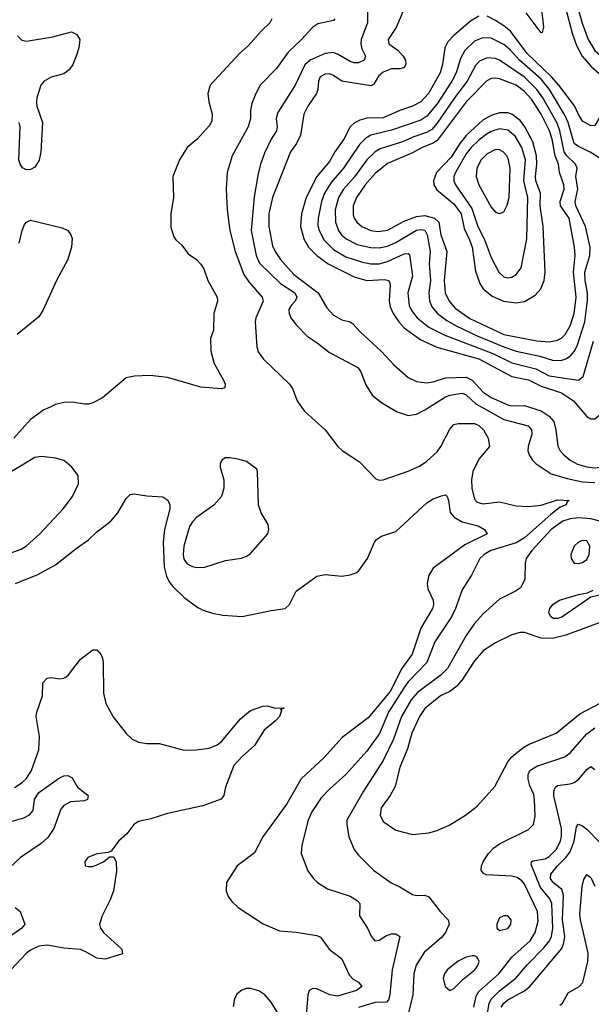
# Model space of a CAD drawing. Header units: inches. Extents: x 1550315 to 1685896, y 510706 to 640504.
# Tile 420 of 452: x 1673078 to 1675832, y 587124 to 591866. Entities that reach past the tile are written whole.
import ezdxf

# ---------------------------------------------------------------- set-up
doc = ezdxf.new("R2010")
doc.units = ezdxf.units.IN
doc.header["$MEASUREMENT"] = 0
doc.layers.add('B6578', color=7, linetype='Continuous')
doc.layers.add('B6579', color=7, linetype='Continuous')

msp = doc.modelspace()

# ---------------------------------------------------------------- linework, layer by layer
at = {"layer": 'B6578', "color": 5}
for points, elevation in [([(1673223.9, 590000), (1673193.7, 589986.4), (1673130, 589941), (1673050.2, 589850)], 520), ([(1674436, 590000), (1674450, 589980.5), (1674550, 589890.7), (1674610.4, 589810), (1674631.4, 589791.4), (1674715.9, 589735.9), (1674794, 589654), (1674810, 589648), (1674830, 589650.4), (1674950, 589691.3), (1675004.4, 589715.6), (1675040.3, 589739.7), (1675090, 589785.3), (1675107.4, 589810), (1675150, 589894.4), (1675170, 589915.6), (1675190, 589920.8), (1675270, 589921.2), (1675290, 589912), (1675312.3, 589890), (1675334.7, 589850), (1675342.3, 589810), (1675290.1, 589749.9), (1675261.2, 589690), (1675255.2, 589650), (1675257.3, 589610), (1675270, 589556.4), (1675281.8, 589541.8), (1675310, 589533.4), (1675390, 589543.5), (1675470, 589525), (1675530, 589521.7), (1675590, 589528.2), (1675670, 589553.9), (1675726, 589550), (1675716.7, 589543.3), (1675710.4, 589530), (1675682.5, 589517.5), (1675637.2, 589482.8), (1675510, 589369.6), (1675470, 589346.9), (1675348.1, 589310), (1675315.2, 589290), (1675295.2, 589270), (1675254.9, 589190), (1675210, 589120.5), (1675177.9, 589030), (1675159, 588990), (1675078.5, 588870), (1675040.4, 588770), (1674950, 588676.7), (1674930, 588649.4), (1674854.3, 588530), (1674812.1, 588427.9), (1674750, 588343.7), (1674650, 588229.8), (1674570, 588159.8), (1674530, 588117.6), (1674485.2, 588050), (1674468.3, 588010), (1674436.9, 587890), (1674433.8, 587850), (1674466.8, 587766.8), (1674491.3, 587731.3), (1674513, 587710), (1674560.6, 587680.6), (1674670, 587645.2), (1674704.5, 587624.5), (1674716.5, 587610), (1674714.7, 587550), (1674754.3, 587490), (1674771.5, 587451.5), (1674788.9, 587428.9), (1674810, 587432.2), (1674845, 587455), (1674870, 587463.8), (1674890, 587463.9), (1674910.2, 587450.2), (1674872.1, 587290), (1674861.5, 587170), (1674855.3, 587144.7), (1674845.6, 587134.4), (1674790, 587132.4), (1674710, 587108.4)], 540), ([(1674858.1, 590000), (1674896.5, 589976.5), (1674950, 589960.2), (1674990, 589966.7), (1675030, 589986.4), (1675051.4, 590000)], 560), ([(1675304.1, 590000), (1675410, 589940.1), (1675528.8, 589910), (1675544.3, 589890), (1675546.2, 589870), (1675528.1, 589810), (1675526.8, 589790), (1675532.9, 589770), (1675546.6, 589746.6), (1675566.1, 589726.1), (1675638.6, 589678.6), (1675715.5, 589655.5), (1675790, 589640.8), (1675850, 589636.2)], 560), ([(1675534.5, 590000), (1675590, 589981.4), (1675630, 589956), (1675651.3, 589930), (1675661.5, 589890), (1675671.4, 589811.4), (1675682.7, 589790), (1675700.5, 589770), (1675730, 589744.4), (1675765.2, 589725.2), (1675810, 589711.7), (1675850, 589707.9), (1675890, 589711.7), (1675930, 589726.8), (1675970, 589756.1), (1675995.4, 589790), (1676011.9, 589851.9), (1676016.5, 590000)], 580), ([(1675771.5, 590000), (1675810, 589954), (1675830, 589942.9), (1675850, 589943.2), (1675875.3, 589964.7), (1675888.3, 590000)], 620), ([(1673040.5, 589299.5), (1673084.1, 589315.9), (1673110, 589331.2), (1673174.2, 589390), (1673287.8, 589510), (1673331.6, 589570), (1673360.7, 589630), (1673359.5, 589670), (1673329.4, 589710), (1673306.6, 589730), (1673290, 589742.9), (1673250, 589753.6), (1673182.7, 589762.7), (1673150, 589758), (1672970, 589649.4)], 540), ([(1673056.9, 589150), (1673165.8, 589194.2), (1673250, 589240.2), (1673350, 589319.7), (1673410, 589360.7), (1673450, 589398.5), (1673516.9, 589450), (1673549.9, 589490.1), (1673590, 589559.5), (1673610, 589579), (1673630, 589582.4), (1673690, 589572.9), (1673767.9, 589567.9), (1673791.9, 589551.9), (1673801.5, 589530), (1673802, 589510), (1673775.9, 589410), (1673769.5, 589350), (1673774.3, 589230), (1673785.4, 589185.4), (1673798.8, 589158.8), (1673815.7, 589135.7), (1673870, 589083.6), (1673935.4, 589035.4), (1673962, 589022), (1674006.8, 589006.8), (1674057.2, 588997.2), (1674150, 588992), (1674290, 589021), (1674357, 589030), (1674377.2, 589050), (1674410, 589114), (1674510, 589185.3), (1674550, 589193.7), (1674630, 589186.4), (1674670, 589192.2), (1674697.8, 589202.2), (1674710, 589210.4), (1674753.8, 589270), (1674787.1, 589350), (1674797, 589363), (1674821.6, 589378.4), (1674890, 589400.7), (1675040.5, 589539.5), (1675070, 589557.6), (1675110, 589573.2), (1675130, 589577), (1675137, 589570), (1675144.7, 589550), (1675152.9, 589492.8), (1675171.2, 589470), (1675210, 589446.7), (1675287.5, 589427.5), (1675318, 589410), (1675330.4, 589390), (1675223.3, 589336.7), (1675070, 589223.5), (1675049.3, 589190), (1675041.7, 589150), (1675044.8, 589124.8), (1675069.5, 589069.5), (1675071.8, 589050), (1675067, 589030), (1675010, 588935.3), (1674968.8, 588810), (1674918.5, 588741.5), (1674863, 588630), (1674756.4, 588503.6), (1674631.7, 588408.3), (1674543.2, 588310), (1674434, 588210), (1674365.5, 588090), (1674250, 587929.7), (1674210, 587854), (1674126, 587790), (1674074.9, 587710), (1674072.7, 587670), (1674082.9, 587642.9), (1674099.3, 587619.3), (1674130, 587590.5), (1674251.5, 587511.5), (1674330, 587477.4), (1674410, 587471.6), (1674510, 587454.9), (1674527.1, 587447.1), (1674568.9, 587390), (1674630, 587342.7), (1674665.9, 587265.9), (1674685, 587245), (1674710.4, 587230), (1674725.7, 587210), (1674700.8, 587190), (1674610, 587162.7), (1674573, 587170), (1674510, 587197.8), (1674490, 587199.8), (1674472.2, 587190), (1674466.4, 587170), (1674458.9, 587070)], 520), ([(1675872.8, 589450), (1675830, 589461.9), (1675770, 589466.5), (1675730, 589462.6), (1675695, 589450), (1675639.2, 589410), (1675545.5, 589310), (1675518.6, 589270), (1675513.8, 589250), (1675511.6, 589170), (1675490.4, 589130), (1675466.7, 589113.3), (1675390, 589074.2), (1675310, 589003.1), (1675270, 588958), (1675230, 588900.3), (1675138.6, 588741.4), (1675108.9, 588711.1), (1674995.1, 588624.9), (1674964.2, 588590), (1674917.7, 588510), (1674879, 588401), (1674830, 588297.2), (1674733.8, 588150), (1674654.6, 588010), (1674653.5, 587990), (1674663.5, 587930), (1674689.1, 587870), (1674710, 587842.6), (1674783.1, 587770), (1674868, 587708), (1674909.2, 587689.2), (1674970, 587652.7), (1674990, 587648.2), (1675030, 587648.7), (1675050, 587641.3), (1675104.4, 587570), (1675142.2, 587530), (1675146.7, 587510), (1675130, 587469.7), (1675110, 587445), (1675026.5, 587373.5), (1674987.9, 587312.1), (1674976.8, 587270), (1674972.5, 587170), (1674948.9, 587070)], 560), ([(1675930, 589107.3), (1675830, 589084.7), (1675690, 588988.2), (1675670, 588981.8), (1675650, 588982), (1675636.9, 588990), (1675627.7, 589010), (1675632.6, 589030), (1675648.7, 589051.3), (1675679.5, 589070), (1675770, 589098.2), (1675814.2, 589105.8), (1675841.5, 589118.5)], 560), ([(1675870, 588961.4), (1675710, 588901.5), (1675645.6, 588885.6), (1675590, 588887.7), (1675510, 588914.1), (1675490, 588914.5), (1675450, 588903.7), (1675370, 588865.2), (1675312.9, 588827.1), (1675270, 588778.4), (1675210, 588686.5), (1675184.1, 588655.9), (1675150, 588631), (1675106.2, 588610), (1675030, 588547.9), (1675005, 588510), (1674968, 588430), (1674946.5, 588353.5), (1674910, 588266), (1674887, 588173), (1674863.5, 588130), (1674820.1, 588070), (1674814.5, 588034.5), (1674830, 588003.6), (1674890, 587963.2), (1674970, 587941.5), (1675050, 587948.9), (1675090, 587960.3), (1675150, 587988.9), (1675226.2, 588033.9), (1675282.6, 588077.4), (1675367.7, 588172.3), (1675430, 588291.3), (1675450, 588315.6), (1675501.6, 588358.4), (1675530, 588375.5), (1675663.1, 588430), (1675777.1, 588522.9), (1675942.4, 588610)], 580), ([(1673052.2, 588167.8), (1673090, 588192.3), (1673110, 588211.3), (1673135, 588250), (1673169.8, 588350), (1673173.2, 588413.2), (1673157.7, 588510), (1673160.4, 588530), (1673187.6, 588610), (1673188.8, 588671.2), (1673210, 588694.6), (1673230, 588698.3), (1673270, 588691.8), (1673290, 588693.7), (1673300.1, 588699.9), (1673313, 588710), (1673370, 588786.4), (1673430, 588830.7), (1673450, 588830.7), (1673470, 588807.3), (1673476.5, 588790), (1673480.2, 588770), (1673482.3, 588622.3), (1673492.1, 588572.1), (1673528.2, 588508.2), (1673590, 588427.7), (1673620.3, 588400.2), (1673650, 588386.7), (1673690, 588380.3), (1673750, 588379.5), (1673870, 588347.4), (1673928.8, 588348.8), (1673990, 588358), (1674030, 588373.7), (1674050, 588388.9), (1674141.2, 588498.8), (1674190, 588539), (1674250, 588559.3), (1674270, 588560.5), (1674310, 588550.7), (1674352, 588552), (1674346, 588546), (1674334, 588546), (1674339.1, 588539.1), (1674330.2, 588510), (1674312.6, 588490), (1674255.7, 588444.3), (1674208.9, 588370), (1674150, 588317.2), (1674110, 588273.6), (1674068.9, 588170), (1674061.1, 588130), (1674048, 588112), (1673960.2, 588079.8), (1673790, 588042.3), (1673710, 588017.5), (1673650, 588004.8), (1673627.6, 587990), (1673594.8, 587945.2), (1673554, 587910), (1673518, 587862), (1673504.7, 587855.3), (1673450, 587849), (1673406, 587830), (1673392, 587810), (1673394, 587790), (1673407.1, 587787.1), (1673430, 587788), (1673450, 587794.8), (1673482, 587810), (1673510, 587834), (1673530, 587834), (1673542.8, 587810), (1673544.7, 587764.7), (1673530.2, 587669.8), (1673513.8, 587626.2), (1673475.3, 587550), (1673462.4, 587510), (1673466.4, 587490), (1673481.1, 587470), (1673570.3, 587390), (1673573.3, 587366.7), (1673490, 587340.5), (1673450, 587346.4), (1673396.9, 587376.9), (1673370, 587387.3), (1673290, 587394.2), (1673210, 587408.4), (1673170, 587404.5), (1673130, 587385.2), (1673110.2, 587370), (1673010, 587263.1)], 480), ([(1675266.1, 587110), (1675276.7, 587163.3), (1675290, 587184.7), (1675387.4, 587270), (1675449.3, 587350.7), (1675537.9, 587430), (1675562.5, 587470), (1675575.6, 587524.4), (1675573.8, 587570), (1675510, 587701.8), (1675498.1, 587718.1), (1675474.6, 587734.6), (1675450, 587740.4), (1675326.6, 587746.6), (1675313.5, 587753.5), (1675302.2, 587770), (1675303.1, 587790), (1675311.7, 587810), (1675337.4, 587850), (1675362.3, 587877.7), (1675390, 587895.9), (1675530, 587965.8), (1675553.7, 587990), (1675561.8, 588030), (1675559, 588110), (1675554.7, 588134.7), (1675536.4, 588176.4), (1675528.5, 588208.5), (1675528.8, 588230), (1675536.8, 588250), (1675569, 588271), (1675704.3, 588315.7), (1675730, 588335.6), (1675810, 588426), (1675850, 588454.5)], 560), ([(1675329.9, 587070), (1675339.8, 587130), (1675351.1, 587150), (1675390, 587189.3), (1675468.4, 587250), (1675524.5, 587315.5), (1675604, 587396), (1675630.4, 587429.6), (1675640.7, 587450), (1675646.8, 587490), (1675642.1, 587610), (1675632.2, 587632.2), (1675586.9, 587686.9), (1675543, 587797), (1675543.9, 587810), (1675550, 587814.7), (1675610, 587823.7), (1675630, 587835.4), (1675663.1, 587870), (1675683.7, 587910), (1675688.6, 587931.4), (1675688.1, 587970), (1675652, 588128), (1675651.2, 588150), (1675659.3, 588170), (1675670, 588177.6), (1675730, 588185.3), (1675750, 588192), (1675772.1, 588207.9), (1675810, 588254.2), (1675830, 588269.1), (1675850, 588254.3)], 540), ([(1673030, 588003.3), (1673098.3, 588021.7), (1673124.2, 588035.8), (1673143, 588057), (1673148.6, 588110), (1673170, 588144.5), (1673270, 588215.2), (1673290, 588224.9), (1673310, 588225.5), (1673330, 588214), (1673356.4, 588170), (1673407.7, 588130), (1673404, 588110), (1673390, 588104.4), (1673321.8, 588098.2), (1673290, 588081.7), (1673276.6, 588063.4), (1673241.7, 587970), (1673213.5, 587926.5), (1673181.6, 587898.4), (1673082.2, 587830), (1672973.1, 587730)], 460), ([(1675398.3, 587110), (1675410.4, 587129.6), (1675430, 587145.1), (1675510, 587188.8), (1675536.2, 587210), (1675690, 587393.2), (1675700.3, 587419.7), (1675704.2, 587450), (1675693.4, 587530), (1675698.9, 587650), (1675690, 587676.7), (1675648.9, 587710), (1675636, 587730), (1675637.5, 587750), (1675669.6, 587790), (1675709.9, 587830), (1675730, 587858.4), (1675749.4, 587910), (1675761.4, 587978.6), (1675768.8, 587991.2), (1675790, 587983.7), (1675810, 587967.3), (1675870, 587906.4)], 520), ([(1675681.1, 587118.9), (1675693.7, 587130), (1675721.6, 587178.4), (1675774.6, 587210), (1675791.7, 587228.3), (1675815.2, 587330), (1675817, 587370), (1675779.6, 587530), (1675777.2, 587557.2), (1675788.4, 587691.6), (1675795.5, 587724.5), (1675810, 587748.6), (1675830, 587735), (1675850, 587693)], 480), ([(1673056.5, 587590), (1673079.8, 587570), (1673102.9, 587510), (1673088.1, 587490), (1672990, 587421.2)], 460), ([(1674370, 587002.7), (1674290, 587134.4), (1674259.8, 587170), (1674230, 587187.9), (1674190, 587199.8), (1674170, 587199.3), (1674147.8, 587192.2), (1674126.1, 587173.9), (1674112.9, 587150), (1674106.4, 587113.6)], 520)]:
    msp.add_lwpolyline(points, dxfattribs=dict(at, elevation=elevation))
for points, elevation in [([(1674070, 589756), (1674053.7, 589746.3), (1674044, 589730), (1674044, 589710), (1674062, 589650), (1674062, 589610), (1674050.7, 589570), (1674012.6, 589527.4), (1673930, 589468.2), (1673910, 589448), (1673895.5, 589424.5), (1673868.3, 589330), (1673864.9, 589290), (1673868, 589268), (1673884.8, 589244.8), (1673910, 589232.2), (1673930, 589228.1), (1673970, 589229.5), (1674070, 589260.8), (1674147.2, 589272.8), (1674170, 589282), (1674190, 589294.8), (1674274, 589390), (1674279, 589410), (1674274.6, 589434.6), (1674242, 589490), (1674228.7, 589530), (1674224, 589690), (1674220.4, 589700.4), (1674170, 589737.2), (1674129.5, 589749.5), (1674090, 589755.1)], 540), ([(1675790, 589356.8), (1675770, 589349.6), (1675750.4, 589330), (1675741.3, 589310), (1675734.4, 589290), (1675734.9, 589270), (1675749.1, 589249.1), (1675770, 589247.4), (1675790, 589252.2), (1675810, 589265.7), (1675822.7, 589290), (1675825.7, 589330), (1675810, 589355.1)], 580), ([(1675410, 587549.6), (1675390, 587539.5), (1675376.4, 587510), (1675376.3, 587490), (1675390, 587479.3), (1675430, 587488.9), (1675444.2, 587510), (1675445.6, 587530), (1675439.2, 587539.2), (1675429.5, 587549.5)], 580), ([(1675258, 587358), (1675230, 587351.5), (1675190, 587330.9), (1675137.4, 587290), (1675124.4, 587270), (1675119.1, 587250), (1675127.8, 587210), (1675150, 587190.4), (1675170, 587199.5), (1675215.4, 587244.6), (1675271.1, 587290), (1675285.1, 587310), (1675291.5, 587330), (1675282, 587350), (1675270, 587357.2)], 580)]:
    msp.add_lwpolyline(points, close=True, dxfattribs=dict(at, elevation=elevation))
at = {"layer": 'B6579', "color": 5}
for points, elevation in [([(1675578.7, 592030), (1675602.2, 591830), (1675596.2, 591803.8), (1675590, 591801.7), (1675518.3, 591898.3)], 580), ([(1674753.1, 591910), (1674753.2, 591850), (1674723.4, 591770), (1674721.5, 591750), (1674726.1, 591726.1), (1674744.7, 591690), (1674738.5, 591670), (1674710, 591658.3), (1674690, 591657.8), (1674670, 591663.6), (1674610, 591699.9), (1674587.6, 591707.6), (1674550, 591702.7), (1674476.8, 591670), (1674452.1, 591647.9), (1674405.8, 591550), (1674321.7, 591418.3), (1674314, 591390), (1674317.9, 591350), (1674314.8, 591330), (1674289.5, 591290), (1674257.8, 591222.2), (1674238.5, 591170), (1674225.3, 591114.7), (1674207.1, 591012.9), (1674192.4, 590850), (1674216.9, 590730), (1674232.6, 590692.6), (1674335, 590595), (1674403.5, 590550), (1674413.6, 590530), (1674405.5, 590510), (1674385.2, 590490), (1674374.7, 590470), (1674375.9, 590450), (1674385, 590430), (1674410, 590396.5), (1674462.3, 590342.3), (1674511.8, 590310), (1674570, 590262.7), (1674706.4, 590190), (1674722.3, 590170), (1674746.5, 590106.5), (1674776.8, 590056.8), (1674822, 590022), (1674858.1, 590000)], 560), ([(1674934.4, 591925.6), (1674891.7, 591828.3), (1674852.6, 591770), (1674856.9, 591750), (1674899.5, 591719.5), (1674926.4, 591690), (1674936.8, 591670), (1674937.9, 591650), (1674930, 591635.6), (1674911.5, 591628.5), (1674870, 591629), (1674830, 591613.2), (1674806.7, 591593.3), (1674784.9, 591555.1), (1674770, 591546.5), (1674629.9, 591569.9), (1674590, 591597.7), (1674570, 591605.7), (1674550, 591603.4), (1674526.2, 591590), (1674517.6, 591570), (1674515.1, 591530), (1674508.2, 591510), (1674466.8, 591450), (1674447.5, 591410), (1674430.9, 591309.1), (1674411.4, 591270), (1674382.1, 591230), (1674295.4, 591010), (1674277.9, 590930), (1674277.6, 590870), (1674296.6, 590776.6), (1674308.6, 590748.6), (1674334.3, 590710), (1674399.2, 590639.2), (1674516, 590550), (1674558.2, 590478.2), (1674590, 590443.5), (1674630, 590419.7), (1674670, 590411.2), (1674682.1, 590402.1), (1674720.3, 590360.3), (1674819.2, 590270), (1674882.3, 590202.3), (1674950, 590142.6), (1674990, 590123.5), (1675037.3, 590117.3), (1675070, 590121.3), (1675130, 590140.3), (1675230, 590143.8), (1675258.4, 590130), (1675311.8, 590071.8), (1675350, 590045.9), (1675430.3, 590010.3), (1675450, 590006.1), (1675510, 590008.2), (1675534.5, 590000)], 580), ([(1675706.5, 591930), (1675740.2, 591800.2), (1675761.5, 591741.5), (1675788.6, 591690), (1675830, 591642.4), (1675910, 591570.8), (1675920.1, 591550), (1675918.1, 591530), (1675897.1, 591482.9), (1675870, 591391), (1675850, 591356.5), (1675830, 591355), (1675790, 591377.5), (1675770, 591408.8), (1675751.1, 591451.1), (1675675.7, 591550), (1675640.6, 591590), (1675523.5, 591703.5), (1675442.5, 591810), (1675410, 591836.9), (1675370, 591861.3), (1675330, 591881.9)], 620), ([(1675765.2, 591930), (1675788.4, 591848.4), (1675817.2, 591770), (1675850, 591717.5), (1675875.4, 591695.4), (1675990, 591619.8), (1676010, 591608.4), (1676030, 591606.9), (1676110, 591687.9), (1676210, 591756.2), (1676230, 591761.4), (1676297.8, 591730), (1676330, 591720.5), (1676370, 591716.1), (1676450, 591724.2), (1676590, 591760.4), (1676650, 591798.1), (1676728.1, 591870)], 640), ([(1674293.1, 591870), (1674283.1, 591850), (1674240.9, 591810), (1674179.4, 591740.6), (1674136.5, 591703.5), (1673995.8, 591550), (1673984.6, 591510), (1673989.1, 591470), (1674005.4, 591410), (1674003.7, 591376.3), (1673990, 591354.7), (1673932.9, 591290), (1673885.3, 591250), (1673847, 591190), (1673816, 591110), (1673819.1, 591010), (1673805.4, 590930), (1673806.8, 590866.8), (1673820.5, 590820.5), (1673830, 590806), (1673859.3, 590779.3), (1673890, 590737.3), (1673930, 590710.5), (1673950, 590688.2), (1673965.2, 590665.2), (1673984.7, 590610), (1674029, 590530), (1674031.7, 590510), (1674012.8, 590450), (1674011.6, 590370), (1673997, 590330), (1673998.7, 590270), (1674015.3, 590210), (1674060.3, 590130), (1674068, 590110), (1674066.8, 590093.2), (1674050, 590088.3), (1673950, 590095.8), (1673790, 590142.3), (1673707.2, 590152.8), (1673630.3, 590149.7), (1673590, 590140.7), (1673476.2, 590043.8), (1673430, 590020.5), (1673410, 590014.3), (1673390, 590014.3), (1673330, 590023.5), (1673290, 590022.4), (1673250, 590011.8), (1673223.9, 590000)], 520), ([(1674596.5, 591870), (1674590, 591862.6), (1674514.9, 591845.1), (1674490.1, 591829.9), (1674435.6, 591770), (1674370.8, 591709.2), (1674314.5, 591630), (1674236.6, 591550), (1674215.2, 591510), (1674197.1, 591462.9), (1674190.1, 591430), (1674189.4, 591390), (1674178.7, 591350), (1674102.3, 591210), (1674077.3, 591130), (1674072.3, 591050), (1674076.9, 590950), (1674090.8, 590850), (1674116, 590750), (1674158.3, 590638.3), (1674182.6, 590602.6), (1674246, 590530), (1674251.3, 590510), (1674216.1, 590430), (1674213.2, 590410), (1674220.7, 590290), (1674226.5, 590266.5), (1674253.1, 590230), (1674377.6, 590110), (1674391.8, 590090), (1674414.6, 590030), (1674436, 590000)], 540), ([(1675290, 591883.4), (1675250, 591859.2), (1675170.4, 591789.6), (1675141.4, 591758.6), (1675126.4, 591730), (1675114.9, 591650), (1675104.4, 591610), (1675047.1, 591510), (1675010.7, 591470), (1674970, 591448.5), (1674910, 591429), (1674830, 591393.7), (1674750, 591391.1), (1674717.4, 591382.6), (1674690.8, 591369.2), (1674670.8, 591349.2), (1674640.3, 591290), (1674596.8, 591230), (1674570, 591183.2), (1674509.6, 591110), (1674457.7, 591010), (1674435.3, 590930), (1674431.3, 590870), (1674447.3, 590810), (1674470, 590769.5), (1674510, 590730.1), (1674563.5, 590690), (1674690, 590627), (1674750, 590609.7), (1674835.1, 590615.1), (1674856.9, 590610), (1674863.6, 590590), (1674857.9, 590510), (1674863.4, 590483.4), (1674878.2, 590450), (1674904.2, 590410), (1674930, 590380.9), (1675010, 590323.7), (1675088.7, 590288.7), (1675290, 590233.1), (1675450, 590146.6), (1675530, 590131.3), (1675590, 590100.8), (1675689.1, 590069.1), (1675746.4, 590030), (1675771.5, 590000)], 620), ([(1673067.3, 591787.3), (1673087.3, 591767.3), (1673110, 591761.6), (1673237.4, 591782.6), (1673327.7, 591807.7), (1673353.8, 591793.8), (1673366.8, 591770), (1673362, 591730), (1673350.6, 591690), (1673333, 591650), (1673315.8, 591624.2), (1673290, 591605.1), (1673230, 591589.4), (1673196, 591570), (1673179.1, 591550), (1673160.7, 591490), (1673158.8, 591470), (1673160.7, 591450), (1673186.8, 591370), (1673179.5, 591230), (1673171.4, 591188.6), (1673150, 591156), (1673130, 591143.6), (1673110, 591142.9), (1673091.7, 591151.7), (1673079.5, 591170), (1673074, 591190), (1673079.5, 591350), (1673075.1, 591370)], 480), ([(1675870, 591200.2), (1675827.3, 591227.3), (1675770, 591254.5), (1675749.9, 591270), (1675720.2, 591370), (1675705.3, 591405.3), (1675630.2, 591530), (1675590, 591578.5), (1675485.7, 591670), (1675440.6, 591720.6), (1675410, 591746.9), (1675350, 591776), (1675310, 591779.1), (1675270, 591761.9), (1675223, 591717), (1675201.4, 591678.6), (1675180.3, 591610), (1675160.4, 591570), (1675090, 591459.9), (1675039.7, 591400.3), (1675010, 591381.2), (1674870, 591333.2), (1674770.4, 591309.6), (1674745.3, 591294.7), (1674715.7, 591264.4), (1674638.2, 591150), (1674578.3, 591081.7), (1674546.9, 591030), (1674532.4, 590990), (1674515.8, 590910), (1674514.9, 590874.9), (1674520.3, 590850), (1674544.7, 590804.7), (1674590, 590759.4), (1674650, 590723.9), (1674730, 590697.9), (1674770, 590690.1), (1674810, 590690.1), (1674850, 590701), (1674930, 590738.5), (1674950, 590739.8), (1674955.5, 590735.5), (1674970.6, 590630), (1674948.6, 590550), (1674954.5, 590490), (1674965.9, 590465.9), (1674993.2, 590430), (1675050, 590385.5), (1675125.9, 590345.9), (1675358.2, 590258.2), (1675450, 590213.6), (1675565, 590185), (1675630, 590150.8), (1675770, 590129.5), (1675792.3, 590147.7), (1675842.5, 590317.5)], 640), ([(1673074.7, 590790), (1673089.6, 590850), (1673101.3, 590878.7), (1673110, 590891), (1673130, 590900.7), (1673282.9, 590862.9), (1673310, 590850.3), (1673324.6, 590830), (1673331.2, 590811.2), (1673327.7, 590770), (1673309.5, 590710), (1673255, 590610), (1673190, 590464.7), (1673170, 590434), (1673064.9, 590350)], 480), ([(1675051.4, 590000), (1675130, 590050.1), (1675150, 590057.8), (1675210, 590066.5), (1675230, 590058.3), (1675275.9, 590015.9), (1675304.1, 590000)], 560)]:
    msp.add_lwpolyline(points, dxfattribs=dict(at, elevation=elevation))
for points, elevation in [([(1675330, 591681.4), (1675294.3, 591665.7), (1675274.5, 591645.5), (1675234.5, 591570), (1675173.5, 591490), (1675090, 591367.7), (1675063.3, 591336.7), (1675038.3, 591321.7), (1674977.8, 591302.2), (1674922.2, 591277.8), (1674815.6, 591244.4), (1674790, 591228.9), (1674750, 591191.5), (1674691.1, 591108.9), (1674638.6, 591050), (1674614.8, 591010), (1674598.4, 590950), (1674599, 590890), (1674614.1, 590850), (1674629.2, 590829.2), (1674651.6, 590810), (1674703.3, 590783.3), (1674770, 590768.6), (1674810, 590767.2), (1674850, 590775.6), (1674890, 590793.1), (1674990, 590852.2), (1675010, 590855.8), (1675030, 590851.6), (1675041.7, 590830), (1675055.5, 590750), (1675051, 590690), (1675057.5, 590610), (1675050.1, 590550), (1675051.8, 590511.8), (1675063.1, 590483.1), (1675090.9, 590450.9), (1675136.4, 590416.4), (1675183.7, 590390), (1675283, 590343), (1675410, 590290.6), (1675470, 590269.7), (1675585, 590245), (1675650, 590223.8), (1675690, 590226.3), (1675710, 590232.8), (1675732.5, 590247.5), (1675750, 590267.9), (1675764.6, 590295.4), (1675801.8, 590410), (1675813.3, 590513.3), (1675814.2, 590550), (1675802.9, 590610), (1675801.5, 590650), (1675825, 590730), (1675827.6, 590770), (1675804.9, 590870), (1675758.5, 590970), (1675755.1, 590990), (1675766.6, 591050), (1675758.1, 591110), (1675764.4, 591150), (1675756.5, 591170), (1675714.2, 591210), (1675701.5, 591230), (1675680.7, 591330), (1675667.7, 591367.7), (1675599.2, 591490), (1675570.1, 591530.1), (1675510, 591588.7), (1675390, 591670.9), (1675370, 591679)], 660), ([(1675370, 591584.3), (1675350, 591582), (1675329.4, 591570.6), (1675229.3, 591470), (1675090, 591283.5), (1675070, 591270.3), (1675016.8, 591250), (1674970, 591224.4), (1674850, 591172.8), (1674790, 591125.3), (1674742.8, 591070), (1674700.3, 591010), (1674684.2, 590970), (1674685.3, 590925.3), (1674689.5, 590910), (1674703, 590890), (1674726.7, 590870), (1674770, 590850.6), (1674805.4, 590845.5), (1674850, 590852.6), (1674930, 590895), (1674990, 590918), (1675030, 590922.2), (1675077.4, 590910), (1675097.7, 590890), (1675107.6, 590830), (1675135.4, 590750), (1675122.6, 590610), (1675127.8, 590550), (1675146.8, 590510), (1675176.1, 590476.1), (1675247.1, 590427.1), (1675410, 590349.4), (1675570, 590319.3), (1675630, 590314.9), (1675670, 590321.7), (1675690, 590333.4), (1675705.6, 590350), (1675730, 590392), (1675749.7, 590450.3), (1675758.9, 590530), (1675745.9, 590650), (1675755.3, 590730), (1675751.8, 590770), (1675724.9, 590910), (1675683.2, 590970), (1675681.9, 590990), (1675701.7, 591050), (1675699.8, 591070), (1675678.6, 591130), (1675674.9, 591170), (1675658.9, 591210), (1675644.2, 591290), (1675631, 591331), (1675589.9, 591410.1), (1675543.4, 591483.4), (1675510, 591520.5), (1675470, 591550.3), (1675390, 591580.3)], 680), ([(1675430, 591417.1), (1675390, 591417.1), (1675350, 591403.9), (1675310, 591381.2), (1675230, 591308), (1675199.2, 591270), (1675157, 591203), (1675086.3, 591130), (1675071.2, 591090), (1675073, 591070), (1675087.1, 591047.1), (1675170, 590979.2), (1675204.5, 590930), (1675219.4, 590859.4), (1675245.6, 590805.6), (1675257.4, 590770), (1675274.6, 590654.6), (1675295.2, 590595.2), (1675310.8, 590570), (1675354.1, 590534.1), (1675408.8, 590510), (1675470, 590501.9), (1675510, 590508.4), (1675561.7, 590538.3), (1675589.8, 590570), (1675605, 590610), (1675610.3, 590649.7), (1675600.1, 590870), (1675586.3, 590970), (1675587.9, 591030), (1675565.7, 591090), (1675562.6, 591110), (1675569.4, 591170), (1675568.4, 591210), (1675550, 591277.8), (1675512.4, 591350), (1675490, 591379.9), (1675450, 591410.3)], 720), ([(1675390, 591339.3), (1675350, 591328), (1675330, 591316.7), (1675290, 591286), (1675253.5, 591250), (1675230, 591219.1), (1675178.1, 591130), (1675170.6, 591110), (1675170.6, 591090), (1675178.3, 591070), (1675256.8, 590956.8), (1675285.5, 590870), (1675316.5, 590810), (1675350, 590720.3), (1675386.7, 590650), (1675410, 590627.2), (1675430, 590622.8), (1675450, 590626), (1675470, 590638.3), (1675493.5, 590670), (1675522.4, 590810), (1675526.2, 591010), (1675507.4, 591090), (1675515.5, 591190), (1675498.3, 591250), (1675465.2, 591305.2), (1675430, 591334)], 740), ([(1675370, 591240.2), (1675330, 591219.5), (1675300.8, 591190), (1675281, 591150), (1675277.4, 591110), (1675289.5, 591070), (1675350, 590962.6), (1675370, 590939.5), (1675390, 590931.8), (1675410, 590940.4), (1675427.5, 590972.5), (1675437, 591010), (1675441.2, 591150), (1675433.7, 591190), (1675424.7, 591210), (1675406.9, 591230), (1675390, 591238.4)], 760)]:
    msp.add_lwpolyline(points, close=True, dxfattribs=dict(at, elevation=elevation))

doc.saveas('drawing.dxf')
